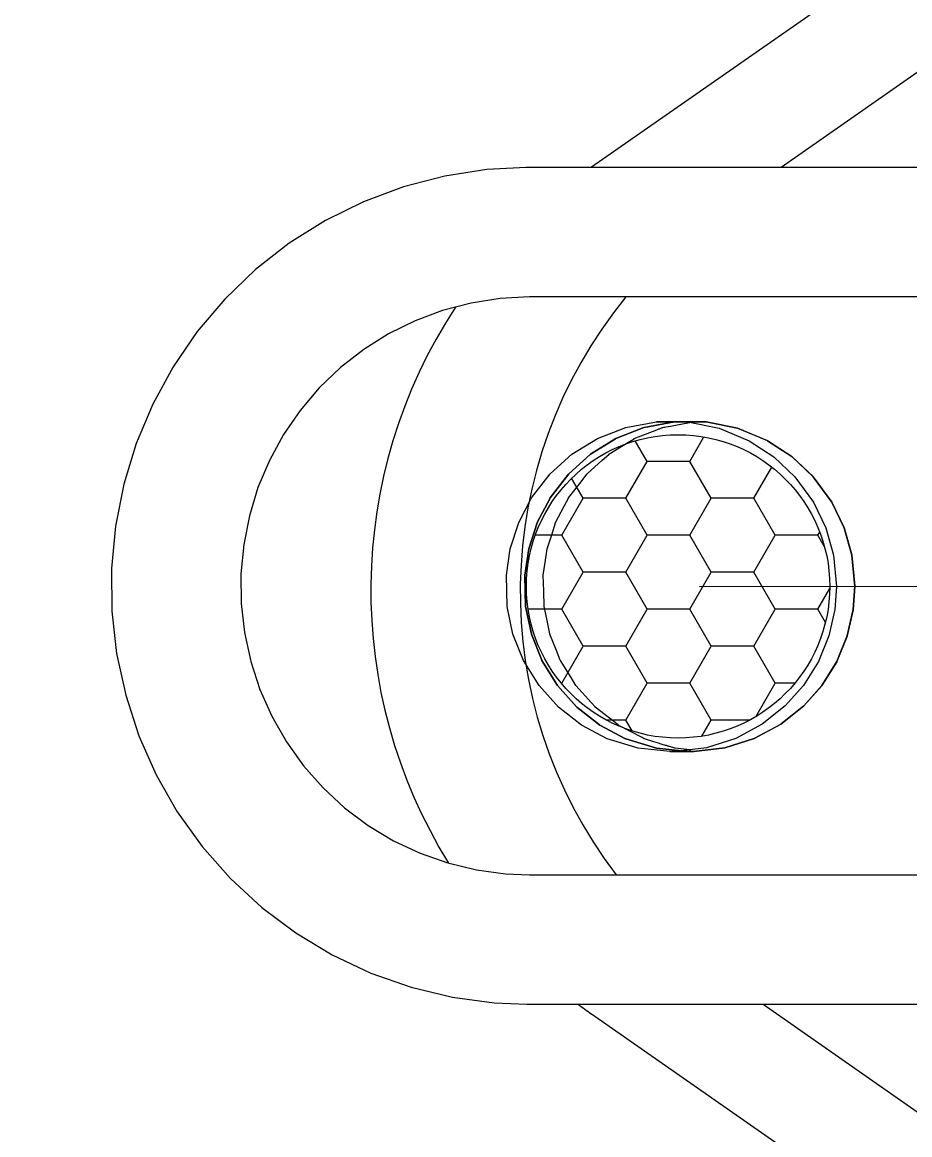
# Model space of a CAD drawing. Extents: x 1312564.2 to 1312581.5, y 1207298.4 to 1207352.6.
# Drawn here: x 1312577.3753 to 1312577.5775, y 1207330.2445 to 1207330.498 of the extents above; entities that cross this region are included whole.
import ezdxf

# ---------------------------------------------------------------- set-up
doc = ezdxf.new("R2010")
doc.units = 0
for name, color, linetype in [('Level 15', 7, 'Continuous'), ('Level 16', 7, 'Continuous'), ('Level 22', 7, 'Continuous'), ('Level 3', 7, 'Continuous'), ('Level 6', 7, 'Continuous')]:
    doc.layers.add(name, color=color, linetype=linetype)

msp = doc.modelspace()

# ---------------------------------------------------------------- linework, layer by layer
at = {"layer": 'Level 15'}
msp.add_ellipse((1312577.5589227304, 1207330.3625513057), major_axis=(0.30711887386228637, -0.005798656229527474), ratio=0.6751915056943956, dxfattribs=at)
at = {"layer": 'Level 16'}
for p, q in [((1312577.505025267, 1207330.4650360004), (1312577.7817717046, 1207330.6583782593)), ((1312577.7959989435, 1207330.6380134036), (1312577.5482043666, 1207330.4648977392)), ((1312577.5441498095, 1207330.274267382), (1312577.7959989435, 1207330.098319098)), ((1312577.7821196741, 1207330.0784523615), (1312577.505025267, 1207330.272037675))]:
    msp.add_line(p, q, dxfattribs=at)
for centre, radius, start, end in [((1312577.5724421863, 1207330.368536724), 0.11771633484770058, 124.93912222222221, 125.05485528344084), ((1312577.5947114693, 1207330.3681662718), 0.10593145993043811, 140.5952274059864, 217.4489574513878), ((1312577.5724421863, 1207330.368536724), 0.11771633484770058, 146.7384188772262, 211.8608333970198), ((1312577.5724421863, 1207330.368536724), 0.11771633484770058, 233.2097540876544, 235.0608805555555)]:
    msp.add_arc(centre, radius, start, end, dxfattribs=at)
at = {"layer": 'Level 22'}
for p, q in [((1312577.4909013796, 1207330.4354119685), (1312577.4842027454, 1207330.4350497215)), ((1312577.5824694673, 1207330.4354080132), (1312577.4909013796, 1207330.4354119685))]:
    msp.add_line(p, q, dxfattribs=at)
for points in [[(1312577.5824707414, 1207330.464896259), (1312577.4901052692, 1207330.464900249), (1312577.4811531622, 1207330.4644161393), (1312577.4715948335, 1207330.4629429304), (1312577.4621924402, 1207330.4604932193), (1312577.4530881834, 1207330.4570993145), (1312577.4443766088, 1207330.4527964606), (1312577.4361481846, 1207330.4476293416), (1312577.428488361, 1207330.4416516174), (1312577.421476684, 1207330.4349253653), (1312577.4151859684, 1207330.427520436), (1312577.4096815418, 1207330.419513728), (1312577.405020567, 1207330.4109883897), (1312577.4012514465, 1207330.402032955), (1312577.3984133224, 1207330.3927404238), (1312577.396535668, 1207330.3832072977), (1312577.395637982, 1207330.3735325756), (1312577.3957295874, 1207330.3638167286), (1312577.3968095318, 1207330.3541606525), (1312577.3988666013, 1207330.3446646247), (1312577.4018794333, 1207330.3354272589), (1312577.4058167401, 1207330.3265444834), (1312577.4106376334, 1207330.318108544), (1312577.416292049, 1207330.3102070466), (1312577.4227212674, 1207330.302922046), (1312577.4298585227, 1207330.296329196), (1312577.4376296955, 1207330.290496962), (1312577.4459540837, 1207330.2854859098), (1312577.4547452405, 1207330.281348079), (1312577.4639118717, 1207330.27812644), (1312577.4733587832, 1207330.2758544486), (1312577.4828497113, 1207330.2745743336), (1312577.4902886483, 1207330.2742650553), (1312577.6010532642, 1207330.2742698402)], [(1312577.4842027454, 1207330.4350497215), (1312577.4775736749, 1207330.434027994), (1312577.4710830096, 1207330.4323369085), (1312577.464798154, 1207330.4299940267), (1312577.4587843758, 1207330.4270236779), (1312577.4531041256, 1207330.4234567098), (1312577.4478163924, 1207330.419330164), (1312577.4429760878, 1207330.414686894), (1312577.4386334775, 1207330.4095751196), (1312577.434833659, 1207330.4040479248), (1312577.4316160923, 1207330.398162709), (1312577.4290141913, 1207330.3919805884), (1312577.427054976, 1207330.3855657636), (1312577.4257587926, 1207330.3789848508), (1312577.4251391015, 1207330.3723061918), (1312577.4252023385, 1207330.3655991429), (1312577.4259478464, 1207330.3589333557), (1312577.4273678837, 1207330.352378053), (1312577.4294477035, 1207330.3460013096), (1312577.432165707, 1207330.3398693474), (1312577.4354936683, 1207330.3340458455), (1312577.4393970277, 1207330.32859128), (1312577.4438352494, 1207330.3235622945), (1312577.4487622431, 1207330.3190111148), (1312577.454126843, 1207330.3149850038), (1312577.4598733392, 1207330.3115257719), (1312577.465942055, 1207330.3086693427), (1312577.4722699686, 1207330.3064453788), (1312577.4787913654, 1207330.3048769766), (1312577.4854385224, 1207330.303980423), (1312577.4909007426, 1207330.3037533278), (1312577.6010519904, 1207330.3037580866)]]:
    msp.add_lwpolyline(points, dxfattribs=at)
at = {"layer": 'Level 3'}
for p, q in [((1312577.5240103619, 1207330.4069664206), (1312577.5198051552, 1207330.4069639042)), ((1312577.5198051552, 1207330.4069639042), (1312577.5198094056, 1207330.4069638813)), ((1312577.5274685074, 1207330.4069261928), (1312577.5240124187, 1207330.4069663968)), ((1312577.5240146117, 1207330.406966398), (1312577.53110457, 1207330.4069286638)), ((1312577.527451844, 1207330.4068266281), (1312577.5274719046, 1207330.4069261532)), ((1312577.5274719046, 1207330.4069261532), (1312577.5274685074, 1207330.4069261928)), ((1312577.53110457, 1207330.4069286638), (1312577.5311613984, 1207330.4069283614)), ((1312577.5311613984, 1207330.4069283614), (1312577.5382659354, 1207330.4055062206)), ((1312577.5311613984, 1207330.4069283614), (1312577.5382659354, 1207330.4055062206)), ((1312577.5382659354, 1207330.4055062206), (1312577.5383228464, 1207330.4054948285)), ((1312577.5382659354, 1207330.4055062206), (1312577.5383228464, 1207330.4054948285)), ((1312577.5383228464, 1207330.4054948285), (1312577.5451059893, 1207330.4026815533)), ((1312577.5383228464, 1207330.4054948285), (1312577.5451059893, 1207330.4026815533)), ((1312577.5625852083, 1207330.3828243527), (1312577.5626075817, 1207330.3827777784)), ((1312577.5625852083, 1207330.3828243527), (1312577.5626075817, 1207330.3827777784)), ((1312577.5626075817, 1207330.3827777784), (1312577.5643438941, 1207330.376647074)), ((1312577.5626075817, 1207330.3827777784), (1312577.5643438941, 1207330.376647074)), ((1312577.5643438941, 1207330.376647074), (1312577.5643578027, 1207330.3765979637)), ((1312577.5643438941, 1207330.376647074), (1312577.5643578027, 1207330.3765979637)), ((1312577.5643578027, 1207330.3765979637), (1312577.5650342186, 1207330.3695215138)), ((1312577.5643578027, 1207330.3765979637), (1312577.5650342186, 1207330.3695215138)), ((1312577.5296216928, 1207330.3694661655), (1312577.8656900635, 1207330.3696672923)), ((1312577.5226946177, 1207330.3329956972), (1312577.5225726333, 1207330.3330333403)), ((1312577.5228556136, 1207330.3318104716), (1312577.5270608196, 1207330.3318129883)), ((1312577.5228587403, 1207330.3318104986), (1312577.5228556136, 1207330.3318104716)), ((1312577.527060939, 1207330.3318129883), (1312577.5270608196, 1207330.3318129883))]:
    msp.add_line(p, q, dxfattribs=at)
for points in [[(1312577.5228556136, 1207330.3318104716), (1312577.515643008, 1207330.3325713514), (1312577.5086198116, 1207330.3347386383), (1312577.5027033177, 1207330.3378644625), (1312577.497465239, 1207330.341958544), (1312577.4930585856, 1207330.346870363), (1312577.4895226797, 1207330.3525841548), (1312577.4871290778, 1207330.3585989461), (1312577.485810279, 1207330.3648598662), (1312577.4856143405, 1207330.3720116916), (1312577.4865190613, 1207330.378044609), (1312577.4884412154, 1207330.3839847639), (1312577.4913795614, 1207330.3896222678), (1312577.4956132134, 1207330.3951094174), (1312577.5005640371, 1207330.399565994), (1312577.5063486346, 1207330.403143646), (1312577.5128238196, 1207330.40566303), (1312577.5198051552, 1207330.4069639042)], [(1312577.5240103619, 1207330.4069664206), (1312577.5170290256, 1207330.4056655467), (1312577.5105538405, 1207330.4031461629), (1312577.504769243, 1207330.3995685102), (1312577.4998184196, 1207330.395111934), (1312577.4955847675, 1207330.3896247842), (1312577.4926464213, 1207330.3839872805), (1312577.490724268, 1207330.3780471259), (1312577.4898195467, 1207330.3720142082), (1312577.4900154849, 1207330.3648623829), (1312577.491334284, 1207330.3586014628), (1312577.4937278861, 1207330.3525866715), (1312577.4972637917, 1207330.3468728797), (1312577.5016704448, 1207330.3419610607), (1312577.5069085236, 1207330.3378669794), (1312577.5128250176, 1207330.3347411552), (1312577.519848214, 1207330.3325738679), (1312577.5270608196, 1207330.3318129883)], [(1312577.5132888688, 1207330.4022394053), (1312577.5147130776, 1207330.4031202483), (1312577.5147590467, 1207330.4031486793), (1312577.5198791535, 1207330.4051408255), (1312577.5199100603, 1207330.4051528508), (1312577.5200738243, 1207330.4052165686), (1312577.5202281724, 1207330.4052766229), (1312577.520375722, 1207330.405334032), (1312577.5205192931, 1207330.4053898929), (1312577.5206534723, 1207330.4054420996), (1312577.5207962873, 1207330.4054976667), (1312577.5209411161, 1207330.4055540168), (1312577.5210904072, 1207330.4056121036), (1312577.5211827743, 1207330.4056480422), (1312577.5212262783, 1207330.4056649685), (1312577.5212342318, 1207330.4056680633), (1312577.5214687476, 1207330.4057117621), (1312577.5217265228, 1207330.4057597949), (1312577.5220414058, 1207330.405818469), (1312577.5224845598, 1207330.4059010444), (1312577.5230306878, 1207330.4060028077), (1312577.523810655, 1207330.4061481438), (1312577.5273461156, 1207330.4068069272), (1312577.527451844, 1207330.4068266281)], [(1312577.5170290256, 1207330.4056655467), (1312577.523954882, 1207330.406956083), (1312577.5170290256, 1207330.4056655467)], [(1312577.5198094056, 1207330.4069638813), (1312577.5269561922, 1207330.4069258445), (1312577.53411764, 1207330.4054923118), (1312577.5409551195, 1207330.402656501), (1312577.546532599, 1207330.399000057), (1312577.551346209, 1207330.3944522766), (1312577.5555869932, 1207330.3886360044), (1312577.5584023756, 1207330.3827752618), (1312577.5601525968, 1207330.376595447), (1312577.5608344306, 1207330.369462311), (1312577.5604647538, 1207330.364199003), (1312577.5591061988, 1207330.3581857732), (1312577.556721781, 1207330.3523510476), (1312577.5533037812, 1207330.346870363), (1312577.5491780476, 1207330.3422239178), (1312577.5439321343, 1207330.3380431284), (1312577.537896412, 1207330.3348035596), (1312577.5312271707, 1207330.3326787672), (1312577.5241577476, 1207330.3318217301), (1312577.5228587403, 1207330.3318104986)], [(1312577.523954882, 1207330.406956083), (1312577.5240103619, 1207330.4069664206), (1312577.523954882, 1207330.406956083)], [(1312577.5240124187, 1207330.4069663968), (1312577.5240103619, 1207330.4069664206), (1312577.5240146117, 1207330.406966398)], [(1312577.5270610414, 1207330.3318129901), (1312577.5283629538, 1207330.3318242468), (1312577.535432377, 1207330.3326812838), (1312577.5421016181, 1207330.334806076), (1312577.5481373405, 1207330.3380456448), (1312577.5533832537, 1207330.3422264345), (1312577.5575089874, 1207330.3468728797), (1312577.560926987, 1207330.3523535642), (1312577.5633114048, 1207330.3581882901), (1312577.5646699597, 1207330.3642015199), (1312577.565039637, 1207330.369464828), (1312577.5643578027, 1207330.3765979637), (1312577.5626075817, 1207330.3827777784), (1312577.5597921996, 1207330.388638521), (1312577.555551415, 1207330.3944547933), (1312577.550737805, 1207330.399002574), (1312577.5451603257, 1207330.4026590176), (1312577.5383228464, 1207330.4054948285), (1312577.5311613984, 1207330.4069283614), (1312577.5240104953, 1207330.4069664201)], [(1312577.5105538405, 1207330.4031461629), (1312577.5169775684, 1207330.4056455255), (1312577.5105538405, 1207330.4031461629)], [(1312577.5169775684, 1207330.4056455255), (1312577.5170290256, 1207330.4056655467), (1312577.5169775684, 1207330.4056455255)], [(1312577.504769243, 1207330.3995685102), (1312577.5105078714, 1207330.4031177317), (1312577.504769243, 1207330.3995685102)], [(1312577.5074855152, 1207330.3982307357), (1312577.5089351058, 1207330.3995356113), (1312577.5089744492, 1207330.3995710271), (1312577.5132888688, 1207330.4022394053)], [(1312577.5105078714, 1207330.4031177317), (1312577.5105538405, 1207330.4031461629), (1312577.5105078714, 1207330.4031177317)], [(1312577.5451059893, 1207330.4026815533), (1312577.5451603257, 1207330.4026590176), (1312577.5506934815, 1207330.3990316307)], [(1312577.5451059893, 1207330.4026815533), (1312577.5451603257, 1207330.4026590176), (1312577.5506934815, 1207330.3990316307)], [(1312577.5225726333, 1207330.3330333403), (1312577.5224398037, 1207330.3330743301), (1312577.522292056, 1207330.3331199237), (1312577.522112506, 1207330.3331753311), (1312577.5219151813, 1207330.3332362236), (1312577.521677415, 1207330.3333095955), (1312577.5213825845, 1207330.3334005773), (1312577.5209096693, 1207330.3335465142), (1312577.5202820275, 1207330.333740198), (1312577.5192464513, 1207330.3340597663), (1312577.517086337, 1207330.3347263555), (1312577.5170302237, 1207330.3347436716), (1312577.5169832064, 1207330.334768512), (1312577.5165480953, 1207330.3349983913), (1312577.5111137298, 1207330.337869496), (1312577.5110721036, 1207330.3379020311), (1312577.505875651, 1207330.3419635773), (1312577.5058406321, 1207330.3420026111), (1312577.5050024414, 1207330.3429368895), (1312577.501468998, 1207330.3468753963), (1312577.5014408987, 1207330.3469208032), (1312577.5003476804, 1207330.3486873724), (1312577.497933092, 1207330.3525891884), (1312577.4979140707, 1207330.3526369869), (1312577.4970350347, 1207330.354845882), (1312577.4955394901, 1207330.3586039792), (1312577.49552901, 1207330.358653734), (1312577.4948051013, 1207330.3620904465), (1312577.494220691, 1207330.3648648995), (1312577.4942191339, 1207330.364921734), (1312577.4941247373, 1207330.36836725), (1312577.4940247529, 1207330.372016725), (1312577.4944527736, 1207330.3748708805), (1312577.4949222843, 1207330.3780017), (1312577.4949294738, 1207330.3780496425), (1312577.4959549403, 1207330.381218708), (1312577.4968363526, 1207330.3839425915), (1312577.4968516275, 1207330.3839897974), (1312577.4987945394, 1207330.3877174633), (1312577.4997666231, 1207330.3895825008), (1312577.4997899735, 1207330.3896273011), (1312577.5026249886, 1207330.3933017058), (1312577.5039899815, 1207330.3950708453), (1312577.5040236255, 1207330.3951144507), (1312577.5074855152, 1207330.3982307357)], [(1312577.4998184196, 1207330.395111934), (1312577.5047298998, 1207330.3995330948), (1312577.4998184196, 1207330.395111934)], [(1312577.5047298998, 1207330.3995330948), (1312577.504769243, 1207330.3995685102), (1312577.5047298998, 1207330.3995330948)], [(1312577.5506934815, 1207330.3990316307), (1312577.550737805, 1207330.399002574), (1312577.5555131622, 1207330.3944909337)], [(1312577.5506934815, 1207330.3990316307), (1312577.550737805, 1207330.399002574), (1312577.5555131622, 1207330.3944909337)], [(1312577.4997847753, 1207330.3950683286), (1312577.4998184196, 1207330.395111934), (1312577.4997847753, 1207330.3950683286), (1312577.4955847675, 1207330.3896247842), (1312577.4955614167, 1207330.3895799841), (1312577.4955847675, 1207330.3896247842), (1312577.4997847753, 1207330.3950683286)], [(1312577.5555131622, 1207330.3944909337), (1312577.555551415, 1207330.3944547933), (1312577.5597584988, 1207330.3886847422)], [(1312577.5555131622, 1207330.3944909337), (1312577.555551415, 1207330.3944547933), (1312577.5597584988, 1207330.3886847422)], [(1312577.4926464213, 1207330.3839872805), (1312577.4955614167, 1207330.3895799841), (1312577.4926464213, 1207330.3839872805)], [(1312577.5597584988, 1207330.3886847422), (1312577.5597921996, 1207330.388638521), (1312577.5625852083, 1207330.3828243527)], [(1312577.5597584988, 1207330.3886847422), (1312577.5597921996, 1207330.388638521), (1312577.5625852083, 1207330.3828243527)], [(1312577.4926311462, 1207330.383940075), (1312577.4926464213, 1207330.3839872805), (1312577.4926311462, 1207330.383940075), (1312577.490724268, 1207330.3780471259), (1312577.490717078, 1207330.377999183), (1312577.490724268, 1207330.3780471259), (1312577.4926311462, 1207330.383940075)], [(1312577.4898195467, 1207330.3720142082), (1312577.490717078, 1207330.377999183), (1312577.4898195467, 1207330.3720142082), (1312577.490013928, 1207330.3649192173), (1312577.4898195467, 1207330.3720142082)], [(1312577.5650342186, 1207330.3695215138), (1312577.565039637, 1207330.369464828), (1312577.5650366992, 1207330.3694230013), (1312577.5646699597, 1207330.3642015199), (1312577.5646591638, 1207330.3641537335), (1312577.5633114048, 1207330.3581882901), (1312577.5632924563, 1207330.3581419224), (1312577.560926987, 1207330.3523535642), (1312577.5608998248, 1207330.3523100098), (1312577.5575089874, 1207330.3468728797), (1312577.557476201, 1207330.346835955), (1312577.5533832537, 1207330.3422264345), (1312577.5533415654, 1207330.3421932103), (1312577.5481373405, 1207330.3380456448), (1312577.5480893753, 1207330.3380199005), (1312577.5421016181, 1207330.334806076), (1312577.5420486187, 1207330.334789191), (1312577.535432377, 1207330.3326812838), (1312577.5353761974, 1207330.332674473), (1312577.5283629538, 1207330.3318242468), (1312577.5283526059, 1207330.3318241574), (1312577.5270639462, 1207330.3318130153)], [(1312577.5650342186, 1207330.3695215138), (1312577.565039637, 1207330.369464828), (1312577.5650366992, 1207330.3694230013), (1312577.5646699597, 1207330.3642015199), (1312577.5646591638, 1207330.3641537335), (1312577.5633114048, 1207330.3581882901), (1312577.5632924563, 1207330.3581419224), (1312577.560926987, 1207330.3523535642), (1312577.5608998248, 1207330.3523100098), (1312577.5575089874, 1207330.3468728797), (1312577.557476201, 1207330.346835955), (1312577.5533832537, 1207330.3422264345), (1312577.5533415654, 1207330.3421932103), (1312577.5481373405, 1207330.3380456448), (1312577.5480893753, 1207330.3380199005), (1312577.5421016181, 1207330.334806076), (1312577.5420486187, 1207330.334789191), (1312577.535432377, 1207330.3326812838), (1312577.5353761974, 1207330.332674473), (1312577.5283629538, 1207330.3318242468)], [(1312577.4900154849, 1207330.3648623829), (1312577.490013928, 1207330.3649192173), (1312577.4900154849, 1207330.3648623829), (1312577.4913238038, 1207330.3586512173), (1312577.4900154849, 1207330.3648623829)], [(1312577.491334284, 1207330.3586014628), (1312577.4913238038, 1207330.3586512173), (1312577.491334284, 1207330.3586014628), (1312577.4937088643, 1207330.35263447), (1312577.491334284, 1207330.3586014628)], [(1312577.4937278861, 1207330.3525866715), (1312577.4937088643, 1207330.35263447), (1312577.4937278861, 1207330.3525866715), (1312577.4972356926, 1207330.3469182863), (1312577.4937278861, 1207330.3525866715)], [(1312577.4972637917, 1207330.3468728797), (1312577.4972356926, 1207330.3469182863), (1312577.4972637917, 1207330.3468728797), (1312577.501635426, 1207330.3420000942), (1312577.4972637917, 1207330.3468728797)], [(1312577.5016704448, 1207330.3419610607), (1312577.501635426, 1207330.3420000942), (1312577.5016704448, 1207330.3419610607), (1312577.5068668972, 1207330.3378995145), (1312577.5016704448, 1207330.3419610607)], [(1312577.5069085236, 1207330.3378669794), (1312577.5068668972, 1207330.3378995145), (1312577.5069085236, 1207330.3378669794), (1312577.512778, 1207330.3347659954), (1312577.5069085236, 1207330.3378669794)], [(1312577.5128250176, 1207330.3347411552), (1312577.512778, 1207330.3347659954), (1312577.5128250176, 1207330.3347411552), (1312577.5197924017, 1207330.332591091), (1312577.519848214, 1207330.3325738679), (1312577.5197924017, 1207330.332591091), (1312577.5128250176, 1207330.3347411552)], [(1312577.527003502, 1207330.3318190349), (1312577.519848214, 1207330.3325738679), (1312577.527003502, 1207330.3318190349)], [(1312577.5270622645, 1207330.3318130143), (1312577.5276585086, 1207330.3318237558), (1312577.5276624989, 1207330.3318238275), (1312577.5274377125, 1207330.3322193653), (1312577.5241144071, 1207330.3325699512), (1312577.5240534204, 1207330.3325763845), (1312577.523997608, 1207330.3325936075), (1312577.5228089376, 1207330.3329604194), (1312577.5226946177, 1207330.3329956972)], [(1312577.5270639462, 1207330.3318130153), (1312577.5270608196, 1207330.3318129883), (1312577.527003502, 1207330.3318190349), (1312577.5270608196, 1207330.3318129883), (1312577.5270622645, 1207330.3318130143)]]:
    msp.add_lwpolyline(points, dxfattribs=at)
at = {"layer": 'Level 6'}
for p, q in [((1312577.5274242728, 1207330.3979498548), (1312577.530642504, 1207330.4035239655)), ((1312577.517702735, 1207330.3979501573), (1312577.5150015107, 1207330.4026287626)), ((1312577.5128423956, 1207330.3895311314), (1312577.5177030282, 1207330.3979498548)), ((1312577.5274239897, 1207330.3979498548), (1312577.517702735, 1207330.3979498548)), ((1312577.5322846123, 1207330.3895311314), (1312577.5274239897, 1207330.3979501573)), ((1312577.5420061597, 1207330.3895311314), (1312577.5461092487, 1207330.3966378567)), ((1312577.503120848, 1207330.3895311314), (1312577.5004890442, 1207330.3940895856)), ((1312577.4982605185, 1207330.381112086), (1312577.5031211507, 1207330.3895311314)), ((1312577.5128421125, 1207330.3895308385), (1312577.503120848, 1207330.3895308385)), ((1312577.517702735, 1207330.3811123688), (1312577.5128421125, 1207330.3895311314)), ((1312577.5274242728, 1207330.381112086), (1312577.532284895, 1207330.3895311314)), ((1312577.5420058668, 1207330.3895308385), (1312577.5322846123, 1207330.3895308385)), ((1312577.5468664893, 1207330.3811123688), (1312577.5420058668, 1207330.3895311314)), ((1312577.4982602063, 1207330.381112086), (1312577.492202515, 1207330.381112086)), ((1312577.503120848, 1207330.3726933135), (1312577.4982602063, 1207330.3811123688)), ((1312577.5128423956, 1207330.3726933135), (1312577.5177030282, 1207330.381112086)), ((1312577.5274239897, 1207330.381112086), (1312577.517702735, 1207330.381112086)), ((1312577.5322846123, 1207330.3726933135), (1312577.5274239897, 1207330.3811123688)), ((1312577.5420061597, 1207330.3726933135), (1312577.5468667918, 1207330.381112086)), ((1312577.5565877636, 1207330.381112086), (1312577.5468664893, 1207330.381112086)), ((1312577.5581203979, 1207330.3784578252), (1312577.5565877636, 1207330.3811123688)), ((1312577.5565880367, 1207330.381112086), (1312577.557015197, 1207330.381851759)), ((1312577.4982605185, 1207330.3642745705), (1312577.5031211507, 1207330.3726933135)), ((1312577.5128421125, 1207330.3726933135), (1312577.503120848, 1207330.3726933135)), ((1312577.517702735, 1207330.3642745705), (1312577.5128421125, 1207330.3726933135)), ((1312577.5274242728, 1207330.3642745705), (1312577.532284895, 1207330.3726933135)), ((1312577.5420058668, 1207330.3726933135), (1312577.5322846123, 1207330.3726933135)), ((1312577.5468664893, 1207330.3642745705), (1312577.5420058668, 1207330.3726933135)), ((1312577.5565880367, 1207330.3642745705), (1312577.5593071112, 1207330.368983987)), ((1312577.4982602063, 1207330.3642742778), (1312577.4905736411, 1207330.3642742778)), ((1312577.503120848, 1207330.3558558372), (1312577.4982602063, 1207330.3642745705)), ((1312577.5128423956, 1207330.3558555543), (1312577.5177030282, 1207330.3642745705)), ((1312577.5274239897, 1207330.3642742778), (1312577.517702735, 1207330.3642742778)), ((1312577.5322846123, 1207330.3558558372), (1312577.5274239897, 1207330.3642745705)), ((1312577.5420061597, 1207330.3558555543), (1312577.5468667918, 1207330.3642745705)), ((1312577.5565877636, 1207330.3642742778), (1312577.5468664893, 1207330.3642742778)), ((1312577.5583240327, 1207330.3612674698), (1312577.5565877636, 1207330.3642745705)), ((1312577.4982605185, 1207330.3474367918), (1312577.5031211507, 1207330.3558555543)), ((1312577.5128421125, 1207330.3558555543), (1312577.503120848, 1207330.3558555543)), ((1312577.517702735, 1207330.3474367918), (1312577.5128421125, 1207330.3558558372)), ((1312577.5274242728, 1207330.3474367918), (1312577.532284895, 1207330.3558555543)), ((1312577.5420058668, 1207330.3558555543), (1312577.5322846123, 1207330.3558555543)), ((1312577.5468664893, 1207330.3474367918), (1312577.5420058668, 1207330.3558558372)), ((1312577.5128423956, 1207330.3390180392), (1312577.5177030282, 1207330.3474367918)), ((1312577.5274239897, 1207330.3474365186), (1312577.517702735, 1207330.3474365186)), ((1312577.5322846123, 1207330.3390180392), (1312577.5274239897, 1207330.3474367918)), ((1312577.542443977, 1207330.339776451), (1312577.5468667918, 1207330.3474367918)), ((1312577.551380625, 1207330.3474365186), (1312577.5468664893, 1207330.3474365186)), ((1312577.5128421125, 1207330.3390177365), (1312577.508387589, 1207330.3390177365)), ((1312577.5142822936, 1207330.3365236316), (1312577.5128421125, 1207330.3390180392)), ((1312577.530154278, 1207330.335327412), (1312577.532284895, 1207330.3390180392)), ((1312577.5411043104, 1207330.3390177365), (1312577.5322846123, 1207330.3390177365))]:
    msp.add_line(p, q, dxfattribs=at)
msp.add_circle((1312577.5247459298, 1207330.3694661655), 0.034564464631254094, dxfattribs=at)

doc.saveas('drawing.dxf')
